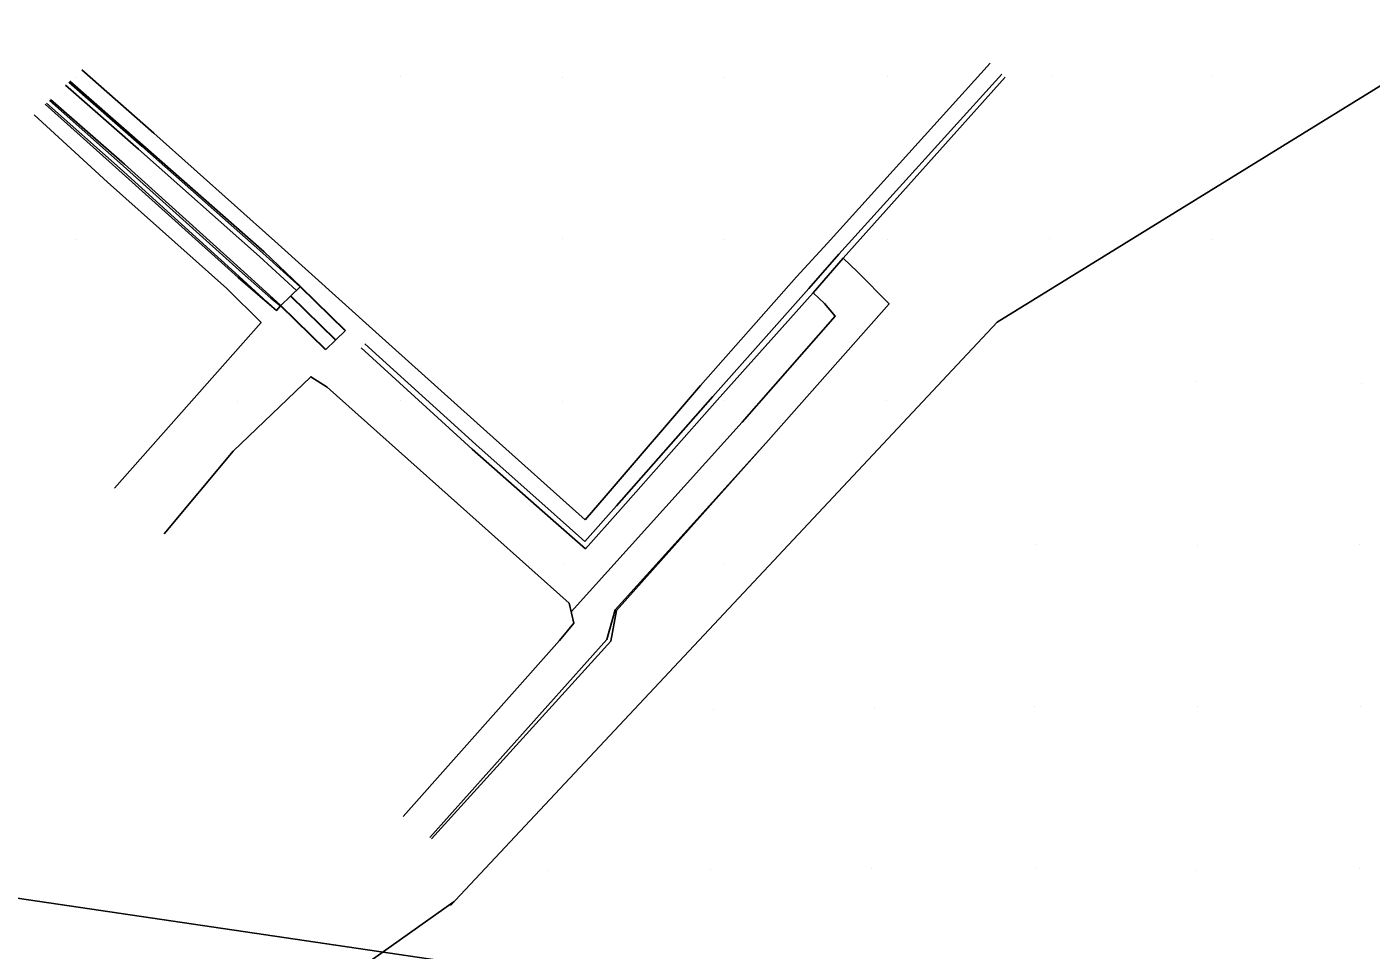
# Model space of a CAD drawing. Extents: x 1602514 to 1609837, y 863887 to 871157.
# Drawn here: x 1604754.1 to 1604878.4, y 866343.2 to 866428.6 of the extents above; entities that cross this region are included whole.
import ezdxf

# ---------------------------------------------------------------- set-up
doc = ezdxf.new("R2010")
doc.units = 0
for name, color, linetype in [('Survey-Buildings', 7, 'Continuous'), ('Survey-Curbs', 7, 'Continuous'), ('Survey-Edge of pavement', 7, 'Continuous'), ('Survey-Misc paved surface', 7, 'Continuous'), ('Survey-Ridge Lines', 7, 'Continuous'), ('Survey-Spot dirt', 7, 'Continuous'), ('Survey-Vegetation trees', 7, 'Continuous'), ('Text General Notes', 7, 'Continuous')]:
    doc.layers.add(name, color=color, linetype=linetype)

msp = doc.modelspace()

# ---------------------------------------------------------------- linework, layer by layer
at = {"layer": 'Survey-Buildings'}
msp.add_lwpolyline([(1604766.79, 866381.72), (1604773.18, 866389.36), (1604780.35, 866396.25), (1604781.85, 866395.28), (1604804.23, 866375.31), (1604804.68, 866373.48), (1604803.33, 866371.86), (1604788.88, 866355.58)], dxfattribs=at)
msp.add_lwpolyline([(1604766.79, 866381.72), (1604773.18, 866389.36), (1604780.35, 866396.25), (1604781.85, 866395.28), (1604804.23, 866375.31), (1604804.68, 866373.48), (1604803.33, 866371.86), (1604788.88, 866355.58)], dxfattribs=at)
at = {"layer": 'Survey-Curbs'}
msp.add_line((1604829.56, 866407.22), (1604844.55, 866423.94), dxfattribs=at)
msp.add_line((1604829.56, 866407.22), (1604844.55, 866423.94), dxfattribs=at)
for points in [[(1604757.97, 866423.49), (1604764.72, 866417.58), (1604775.91, 866407.67), (1604779.38, 866404.55)], [(1604757.97, 866423.49), (1604764.72, 866417.58), (1604775.91, 866407.67), (1604779.38, 866404.55)], [(1604758.06, 866423.58), (1604764.81, 866417.67), (1604776.03, 866407.79), (1604779.4, 866404.58)], [(1604758.06, 866423.58), (1604764.81, 866417.67), (1604776.03, 866407.79), (1604779.4, 866404.58)], [(1604844.23, 866424.23), (1604829.17, 866407.59), (1604826.38, 866404.4), (1604817.53, 866394.43), (1604808.61, 866384.33), (1604805.69, 866381.03)], [(1604844.23, 866424.23), (1604829.17, 866407.59), (1604826.38, 866404.4), (1604817.53, 866394.43), (1604808.61, 866384.33), (1604805.69, 866381.03)], [(1604757.68, 866423.22), (1604764.43, 866417.28), (1604775.6, 866407.37), (1604779.03, 866404.22)], [(1604757.68, 866423.22), (1604764.43, 866417.28), (1604775.6, 866407.37), (1604779.03, 866404.22)], [(1604777.55, 866402.8), (1604777.18, 866402.39), (1604776.31, 866403.1), (1604773.64, 866405.44), (1604762.6, 866415.35), (1604755.79, 866421.44)], [(1604777.55, 866402.8), (1604777.18, 866402.39), (1604776.31, 866403.1), (1604773.64, 866405.44), (1604762.6, 866415.35), (1604755.79, 866421.44)], [(1604777.18, 866402.39), (1604776.34, 866403.14), (1604776.33, 866403.13), (1604773.73, 866405.53), (1604762.73, 866415.49), (1604755.92, 866421.55)], [(1604777.18, 866402.39), (1604776.34, 866403.14), (1604776.33, 866403.13), (1604773.73, 866405.53), (1604762.73, 866415.49), (1604755.92, 866421.55)], [(1604777.55, 866402.8), (1604776.67, 866403.51), (1604774.04, 866405.83), (1604763, 866415.76), (1604756.18, 866421.8)], [(1604777.55, 866402.8), (1604776.67, 866403.51), (1604774.04, 866405.83), (1604763, 866415.76), (1604756.18, 866421.8)], [(1604826.8, 866404), (1604817.93, 866394.07), (1604808.97, 866383.97), (1604805.75, 866380.35)], [(1604826.8, 866404), (1604817.93, 866394.07), (1604808.97, 866383.97), (1604805.75, 866380.35)], [(1604785.02, 866398.91), (1604795.26, 866389.56), (1604802.51, 866383.19), (1604805.75, 866380.35)], [(1604785.02, 866398.91), (1604795.26, 866389.56), (1604802.51, 866383.19), (1604805.75, 866380.35)], [(1604785.36, 866399.29), (1604795.62, 866389.99), (1604802.85, 866383.56), (1604805.69, 866381.03)], [(1604785.36, 866399.29), (1604795.62, 866389.99), (1604802.85, 866383.56), (1604805.69, 866381.03)]]:
    msp.add_lwpolyline(points, dxfattribs=at)
at = {"layer": 'Survey-Edge of pavement'}
for points in [[(1604843.15, 866425.24), (1604828.12, 866408.6), (1604825.24, 866405.49), (1604816.37, 866395.45), (1604807.67, 866385.26), (1604805.72, 866383.02)], [(1604843.15, 866425.24), (1604828.12, 866408.6), (1604825.24, 866405.49), (1604816.37, 866395.45), (1604807.67, 866385.26), (1604805.72, 866383.02)], [(1604759.18, 866424.63), (1604765.85, 866418.77), (1604777.03, 866408.77), (1604786.35, 866400.37), (1604796.62, 866391.17), (1604805.72, 866383.02)], [(1604759.18, 866424.63), (1604765.85, 866418.77), (1604777.03, 866408.77), (1604786.35, 866400.37), (1604796.62, 866391.17), (1604805.72, 866383.02)], [(1604762.19, 866385.96), (1604775.75, 866401.26), (1604772.58, 866404.4), (1604761.54, 866414.23), (1604754.76, 866420.47)], [(1604762.19, 866385.96), (1604775.75, 866401.26), (1604772.58, 866404.4), (1604761.54, 866414.23), (1604754.76, 866420.47)]]:
    msp.add_lwpolyline(points, dxfattribs=at)
at = {"layer": 'Survey-Misc paved surface'}
msp.add_line((1604777.55, 866402.8), (1604781.7, 866398.75), dxfattribs=at)
msp.add_line((1604777.55, 866402.8), (1604781.7, 866398.75), dxfattribs=at)
for points in [[(1604804.43, 866374.51), (1604820.24, 866392.04), (1604828.83, 866401.86), (1604827.85, 866403.01), (1604826.8, 866404), (1604829.56, 866407.22), (1604830.88, 866405.96), (1604833.82, 866402.98), (1604822.42, 866390.12), (1604808.49, 866374.7), (1604807.72, 866371.96), (1604791.34, 866353.64)], [(1604804.43, 866374.51), (1604820.24, 866392.04), (1604828.83, 866401.86), (1604827.85, 866403.01), (1604826.8, 866404), (1604829.56, 866407.22), (1604830.88, 866405.96), (1604833.82, 866402.98), (1604822.42, 866390.12), (1604808.49, 866374.7), (1604807.72, 866371.96), (1604791.34, 866353.64)], [(1604777.58, 866402.83), (1604778.48, 866403.69), (1604782.63, 866399.64), (1604781.73, 866398.78)], [(1604777.58, 866402.83), (1604778.48, 866403.69), (1604782.63, 866399.64), (1604781.73, 866398.78)], [(1604778.51, 866403.72), (1604779.38, 866404.55), (1604783.52, 866400.5), (1604782.66, 866399.67)], [(1604778.51, 866403.72), (1604779.38, 866404.55), (1604783.52, 866400.5), (1604782.66, 866399.67)]]:
    msp.add_lwpolyline(points, dxfattribs=at)
at = {"layer": 'Survey-Ridge Lines'}
for p, q in [((1604778.51, 866403.72), (1604782.66, 866399.67)), ((1604778.51, 866403.72), (1604782.66, 866399.67)), ((1604779.4, 866404.58), (1604783.55, 866400.53)), ((1604779.4, 866404.58), (1604783.55, 866400.53)), ((1604777.58, 866402.83), (1604781.73, 866398.78)), ((1604777.58, 866402.83), (1604781.73, 866398.78))]:
    msp.add_line(p, q, dxfattribs=at)
for points in [[(1604777.58, 866402.83), (1604774.16, 866405.96), (1604763.12, 866415.89), (1604756.27, 866421.89)], [(1604777.58, 866402.83), (1604774.16, 866405.96), (1604763.12, 866415.89), (1604756.27, 866421.89)], [(1604822.42, 866390.12), (1604808.62, 866374.64), (1604808.09, 866371.81), (1604791.5, 866353.52)], [(1604822.42, 866390.12), (1604808.62, 866374.64), (1604808.09, 866371.81), (1604791.5, 866353.52)]]:
    msp.add_lwpolyline(points, dxfattribs=at)
at = {"layer": 'Survey-Spot dirt'}
for p, q in [((1604758.63, 866423.94), (1604758.63, 866423.94)), ((1604758.63, 866423.94), (1604758.63, 866423.94)), ((1604788.65, 866424.02), (1604788.65, 866424.02)), ((1604788.65, 866424.02), (1604788.65, 866424.02)), ((1604803.62, 866423.93), (1604803.62, 866423.93)), ((1604803.62, 866423.93), (1604803.62, 866423.93)), ((1604818.64, 866423.96), (1604818.64, 866423.96)), ((1604818.64, 866423.96), (1604818.64, 866423.96)), ((1604833.63, 866424.03), (1604833.63, 866424.03)), ((1604833.63, 866424.03), (1604833.63, 866424.03)), ((1604848.82, 866423.99), (1604848.82, 866423.99)), ((1604848.82, 866423.99), (1604848.82, 866423.99)), ((1604863.6, 866424.06), (1604863.6, 866424.06)), ((1604863.6, 866424.06), (1604863.6, 866424.06)), ((1604758.61, 866408.95), (1604758.61, 866408.95)), ((1604758.61, 866408.95), (1604758.61, 866408.95)), ((1604803.66, 866409.01), (1604803.66, 866409.01)), ((1604803.66, 866409.01), (1604803.66, 866409.01)), ((1604818.63, 866408.95), (1604818.63, 866408.95)), ((1604818.63, 866408.95), (1604818.63, 866408.95)), ((1604833.64, 866408.94), (1604833.64, 866408.94)), ((1604833.64, 866408.94), (1604833.64, 866408.94)), ((1604848.62, 866409.03), (1604848.62, 866409.03)), ((1604848.62, 866409.03), (1604848.62, 866409.03)), ((1604863.61, 866408.93), (1604863.61, 866408.93)), ((1604863.61, 866408.93), (1604863.61, 866408.93)), ((1604862.26, 866395.82), (1604862.26, 866395.82)), ((1604862.26, 866395.82), (1604862.26, 866395.82)), ((1604877.5, 866395.58), (1604877.5, 866395.58)), ((1604877.5, 866395.58), (1604877.5, 866395.58)), ((1604773.57, 866393.99), (1604773.57, 866393.99)), ((1604773.57, 866393.99), (1604773.57, 866393.99)), ((1604788.63, 866394.04), (1604788.63, 866394.04)), ((1604788.63, 866394.04), (1604788.63, 866394.04)), ((1604803.61, 866394), (1604803.61, 866394)), ((1604803.61, 866394), (1604803.61, 866394)), ((1604818.61, 866394.03), (1604818.61, 866394.03)), ((1604818.61, 866394.03), (1604818.61, 866394.03)), ((1604833.59, 866394.02), (1604833.59, 866394.02)), ((1604833.59, 866394.02), (1604833.59, 866394.02)), ((1604847.33, 866380.72), (1604847.33, 866380.72)), ((1604847.33, 866380.72), (1604847.33, 866380.72)), ((1604862.36, 866380.66), (1604862.36, 866380.66)), ((1604862.36, 866380.66), (1604862.36, 866380.66)), ((1604877.3, 866380.73), (1604877.3, 866380.73)), ((1604877.3, 866380.73), (1604877.3, 866380.73)), ((1604803.67, 866379.01), (1604803.67, 866379.01)), ((1604803.67, 866379.01), (1604803.67, 866379.01)), ((1604818.59, 866378.9), (1604818.59, 866378.9)), ((1604818.59, 866378.9), (1604818.59, 866378.9)), ((1604817.62, 866365.49), (1604817.62, 866365.49)), ((1604817.62, 866365.49), (1604817.62, 866365.49)), ((1604832.42, 866365.59), (1604832.42, 866365.59)), ((1604832.42, 866365.59), (1604832.42, 866365.59)), ((1604847.25, 866365.81), (1604847.25, 866365.81)), ((1604847.25, 866365.81), (1604847.25, 866365.81)), ((1604862.36, 866365.72), (1604862.36, 866365.72)), ((1604862.36, 866365.72), (1604862.36, 866365.72)), ((1604877.37, 866365.8), (1604877.37, 866365.8)), ((1604877.37, 866365.8), (1604877.37, 866365.8)), ((1604802.31, 866350.58), (1604802.31, 866350.58)), ((1604802.31, 866350.58), (1604802.31, 866350.58)), ((1604817.3, 866350.73), (1604817.3, 866350.73)), ((1604817.3, 866350.73), (1604817.3, 866350.73)), ((1604832.18, 866350.77), (1604832.18, 866350.77)), ((1604832.18, 866350.77), (1604832.18, 866350.77)), ((1604847.41, 866350.8), (1604847.41, 866350.8)), ((1604847.41, 866350.8), (1604847.41, 866350.8)), ((1604862.18, 866350.62), (1604862.18, 866350.62)), ((1604862.18, 866350.62), (1604862.18, 866350.62)), ((1604877.26, 866350.81), (1604877.26, 866350.81)), ((1604877.26, 866350.81), (1604877.26, 866350.81))]:
    msp.add_line(p, q, dxfattribs=at)
at = {"layer": 'Survey-Vegetation trees'}
for points in [[(1604859.95, 866263.01), (1604909.42, 866295.92), (1604957.55, 866306.36), (1604976.54, 866347.02), (1604995.92, 866365.06), (1605017.52, 866400.8), (1604997.68, 866430.71), (1604972.82, 866435.26), (1604978.43, 866463.62), (1604960.52, 866485.3), (1604935.31, 866474.04), (1604907.74, 866466.1), (1604888.52, 866428.89), (1604843.81, 866401.3), (1604793.26, 866347.37)], [(1604859.95, 866263.01), (1604909.42, 866295.92), (1604957.55, 866306.36), (1604976.54, 866347.02), (1604995.92, 866365.06), (1605017.52, 866400.8), (1604997.68, 866430.71), (1604972.82, 866435.26), (1604978.43, 866463.62), (1604960.52, 866485.3), (1604935.31, 866474.04), (1604907.74, 866466.1), (1604888.52, 866428.89), (1604843.81, 866401.3), (1604793.26, 866347.37)], [(1604793.6, 866347.74), (1604706.43, 866285.94), (1604771.98, 866267.09), (1604861.3, 866263.91)]]:
    msp.add_lwpolyline(points, dxfattribs=at)
at = {"layer": 'Text General Notes'}
msp.add_line((1604065.19, 866449.51), (1605339.88, 866261.5), dxfattribs=at)
msp.add_line((1604065.19, 866449.51), (1605339.88, 866261.5), dxfattribs=at)

doc.saveas('drawing.dxf')
